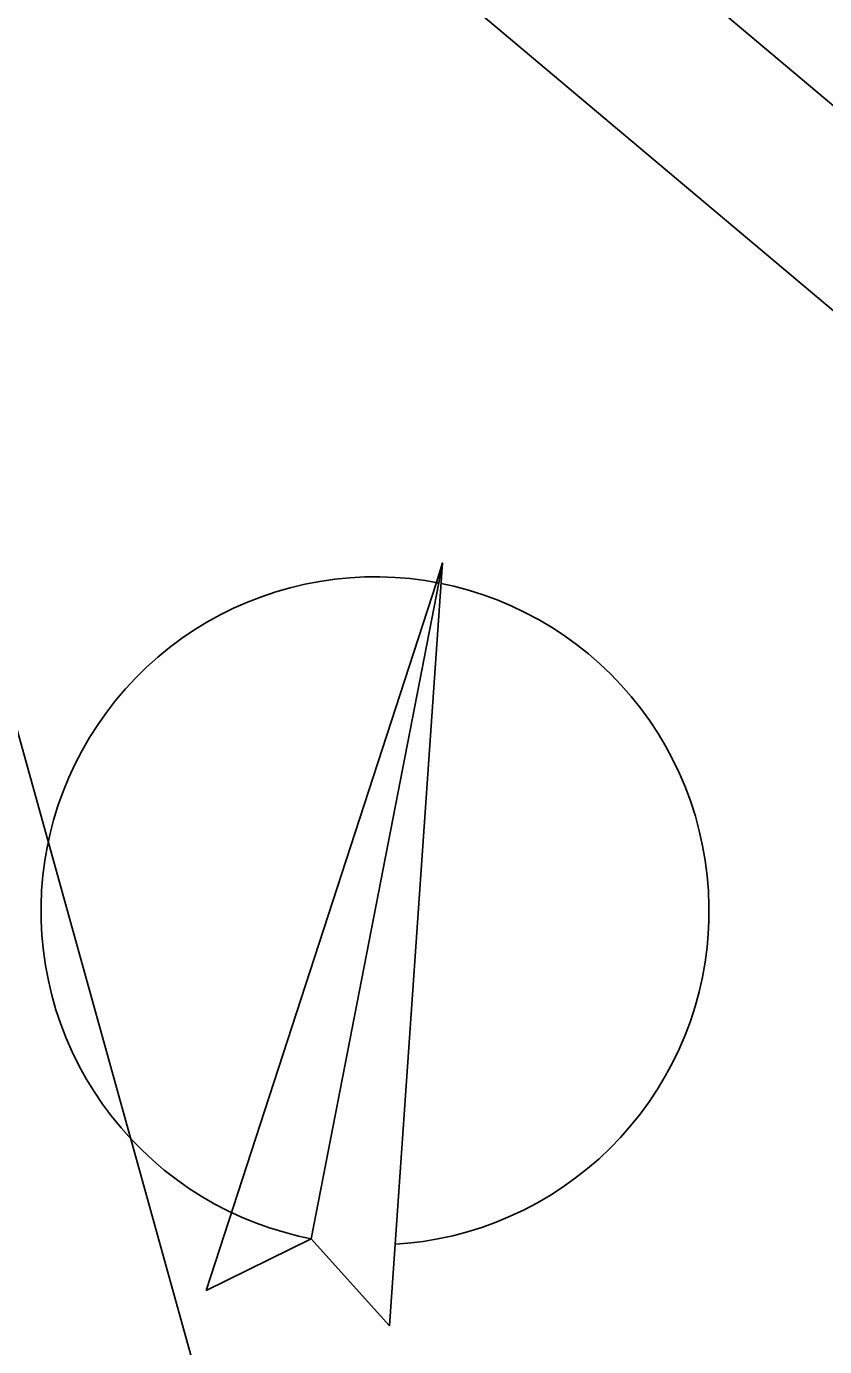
# Model space of a CAD drawing. Extents: x -555887 to -552101, y -1100251 to -1096546.
# Drawn here: x -554891.12 to -554865.68, y -1097732.01 to -1097689.95 of the extents above; entities that cross this region are included whole.
import ezdxf

# ---------------------------------------------------------------- set-up
doc = ezdxf.new("R2010")
doc.units = 0
for name, color, linetype in [('ram_VC2', 7, 'Continuous'), ('ROZHLED_ram_legenda_1', 7, 'Continuous'), ('ROZHLED_ram_legenda_2', 7, 'Continuous'), ('vrstevnice', 7, 'Continuous')]:
    doc.layers.add(name, color=color, linetype=linetype)

msp = doc.modelspace()

# ---------------------------------------------------------------- linework, layer by layer
at = {"layer": 'ram_VC2'}
for points in [[(-554114.88, -1096958.27), (-554342.128, -1096767.044), (-555018.181, -1097570.444), (-554790.933, -1097761.671)], [(-554121.925, -1096958.876), (-554341.521, -1096774.089), (-555011.135, -1097569.838), (-554791.539, -1097754.626)]]:
    msp.add_lwpolyline(points, close=True, dxfattribs=at)
for points in [[(-554114.88, -1096958.27), (-554342.128, -1096767.044), (-555018.181, -1097570.444), (-554790.933, -1097761.671), (-554114.88, -1096958.27)], [(-554791.539, -1097754.626), (-555011.135, -1097569.838), (-554341.521, -1096774.089), (-554121.925, -1096958.876), (-554791.539, -1097754.626)]]:
    msp.add_lwpolyline(points, dxfattribs=at)
at = {"layer": 'ROZHLED_ram_legenda_1'}
for p, q in [((-554879.55, -1097731.351), (-554877.852, -1097707.04)), ((-554878.052, -1097707.663), (-554877.852, -1097707.04)), ((-554878.052, -1097707.663), (-554877.852, -1097707.04)), ((-554878.052, -1097707.663), (-554877.852, -1097707.04)), ((-554878.052, -1097707.663), (-554877.852, -1097707.04)), ((-554878.052, -1097707.663), (-554877.852, -1097707.04)), ((-554878.052, -1097707.663), (-554877.852, -1097707.04)), ((-554878.052, -1097707.663), (-554877.852, -1097707.04)), ((-554878.052, -1097707.663), (-554877.852, -1097707.04)), ((-554877.976, -1097707.678), (-554877.852, -1097707.04)), ((-554877.976, -1097707.678), (-554877.852, -1097707.04)), ((-554877.976, -1097707.678), (-554877.852, -1097707.04)), ((-554877.976, -1097707.678), (-554877.852, -1097707.04)), ((-554877.976, -1097707.678), (-554877.852, -1097707.04)), ((-554877.976, -1097707.678), (-554877.852, -1097707.04)), ((-554877.976, -1097707.678), (-554877.852, -1097707.04)), ((-554877.976, -1097707.678), (-554877.852, -1097707.04)), ((-554885.385, -1097730.217), (-554878.052, -1097707.663)), ((-554877.976, -1097707.678), (-554882.038, -1097728.573)), ((-554882.037, -1097728.572), (-554879.55, -1097731.35))]:
    msp.add_line(p, q, dxfattribs=at)
for points in [[(-554878.054, -1097707.663), (-554878.034, -1097707.667), (-554878.015, -1097707.671), (-554877.995, -1097707.675), (-554877.976, -1097707.678), (-554877.976, -1097707.678), (-554877.852, -1097707.04), (-554878.052, -1097707.663), (-554878.052, -1097707.663)], [(-554878.054, -1097707.663), (-554878.034, -1097707.667), (-554878.015, -1097707.671), (-554877.995, -1097707.675), (-554877.976, -1097707.678), (-554877.976, -1097707.678), (-554877.852, -1097707.04), (-554878.052, -1097707.663), (-554878.052, -1097707.663)], [(-554878.054, -1097707.663), (-554878.034, -1097707.667), (-554878.015, -1097707.671), (-554877.995, -1097707.675), (-554877.976, -1097707.678), (-554877.976, -1097707.678), (-554877.852, -1097707.04), (-554878.052, -1097707.663), (-554878.052, -1097707.663)], [(-554878.054, -1097707.663), (-554878.034, -1097707.667), (-554878.015, -1097707.671), (-554877.995, -1097707.675), (-554877.976, -1097707.678), (-554877.976, -1097707.678), (-554877.852, -1097707.04), (-554878.052, -1097707.663), (-554878.052, -1097707.663)], [(-554878.054, -1097707.663), (-554878.034, -1097707.667), (-554878.015, -1097707.671), (-554877.995, -1097707.675), (-554877.976, -1097707.678), (-554877.976, -1097707.678), (-554877.852, -1097707.04), (-554878.052, -1097707.663), (-554878.052, -1097707.663)], [(-554878.054, -1097707.663), (-554878.034, -1097707.667), (-554878.015, -1097707.671), (-554877.995, -1097707.675), (-554877.976, -1097707.678), (-554877.976, -1097707.678), (-554877.852, -1097707.04), (-554878.052, -1097707.663), (-554878.052, -1097707.663)], [(-554878.054, -1097707.663), (-554878.034, -1097707.667), (-554878.015, -1097707.671), (-554877.995, -1097707.675), (-554877.976, -1097707.678), (-554877.976, -1097707.678), (-554877.852, -1097707.04), (-554878.052, -1097707.663), (-554878.052, -1097707.663)], [(-554878.054, -1097707.663), (-554878.034, -1097707.667), (-554878.015, -1097707.671), (-554877.995, -1097707.675), (-554877.976, -1097707.678), (-554877.976, -1097707.678), (-554877.852, -1097707.04), (-554878.052, -1097707.663), (-554878.052, -1097707.663)], [(-554885.385, -1097730.217), (-554882.038, -1097728.573), (-554877.976, -1097707.678), (-554878.052, -1097707.663)], [(-554885.385, -1097730.217), (-554882.038, -1097728.573), (-554877.976, -1097707.678), (-554878.052, -1097707.663)], [(-554885.385, -1097730.217), (-554882.038, -1097728.573), (-554877.976, -1097707.678), (-554878.052, -1097707.663)], [(-554885.385, -1097730.217), (-554882.038, -1097728.573), (-554877.976, -1097707.678), (-554878.052, -1097707.663)], [(-554885.385, -1097730.217), (-554882.038, -1097728.573), (-554877.976, -1097707.678), (-554878.052, -1097707.663)], [(-554885.385, -1097730.217), (-554882.038, -1097728.573), (-554877.976, -1097707.678), (-554878.052, -1097707.663)], [(-554885.385, -1097730.217), (-554882.038, -1097728.573), (-554877.976, -1097707.678), (-554878.052, -1097707.663)], [(-554885.385, -1097730.217), (-554882.038, -1097728.573), (-554877.976, -1097707.678), (-554878.052, -1097707.663)]]:
    msp.add_lwpolyline(points, close=True, dxfattribs=at)
for points in [[(-554882.037, -1097728.572), (-554882.441, -1097728.487), (-554882.907, -1097728.366), (-554883.367, -1097728.224), (-554883.82, -1097728.062), (-554884.265, -1097727.88), (-554884.701, -1097727.677), (-554885.128, -1097727.455), (-554885.545, -1097727.215), (-554885.95, -1097726.955), (-554886.343, -1097726.677), (-554886.723, -1097726.382), (-554887.089, -1097726.07), (-554887.441, -1097725.742), (-554887.777, -1097725.399), (-554888.098, -1097725.04), (-554888.402, -1097724.667), (-554888.689, -1097724.281), (-554888.959, -1097723.882), (-554889.21, -1097723.472), (-554889.442, -1097723.051), (-554889.655, -1097722.619), (-554889.848, -1097722.179), (-554890.021, -1097721.73), (-554890.174, -1097721.274), (-554890.306, -1097720.811), (-554890.416, -1097720.343), (-554890.506, -1097719.87), (-554890.574, -1097719.394), (-554890.621, -1097718.915), (-554890.646, -1097718.435), (-554890.649, -1097717.954), (-554890.63, -1097717.473), (-554890.59, -1097716.993), (-554890.528, -1097716.516), (-554890.456, -1097716.109), (-554890.371, -1097715.705), (-554890.251, -1097715.239), (-554890.11, -1097714.779), (-554889.949, -1097714.326), (-554889.767, -1097713.881), (-554889.565, -1097713.444), (-554889.344, -1097713.017), (-554889.104, -1097712.6), (-554888.845, -1097712.194), (-554888.568, -1097711.801), (-554888.273, -1097711.421), (-554887.962, -1097711.054), (-554887.634, -1097710.702), (-554887.291, -1097710.365), (-554886.933, -1097710.043), (-554886.56, -1097709.739), (-554886.175, -1097709.451), (-554885.776, -1097709.181), (-554885.366, -1097708.93), (-554884.945, -1097708.697), (-554884.514, -1097708.483), (-554884.074, -1097708.289), (-554883.625, -1097708.116), (-554883.169, -1097707.962), (-554882.707, -1097707.83), (-554882.239, -1097707.718), (-554881.766, -1097707.628), (-554881.29, -1097707.559), (-554880.811, -1097707.512), (-554880.331, -1097707.486), (-554879.85, -1097707.483), (-554879.369, -1097707.501), (-554878.89, -1097707.54), (-554878.413, -1097707.601), (-554878.006, -1097707.673)], [(-554877.898, -1097707.694), (-554877.493, -1097707.782), (-554877.026, -1097707.907), (-554876.565, -1097708.053), (-554876.111, -1097708.22), (-554875.665, -1097708.407), (-554875.228, -1097708.615), (-554874.801, -1097708.841), (-554874.384, -1097709.087), (-554873.979, -1097709.352), (-554873.587, -1097709.635), (-554873.208, -1097709.935), (-554872.843, -1097710.253), (-554872.493, -1097710.586), (-554872.158, -1097710.935), (-554871.84, -1097711.299), (-554871.538, -1097711.677), (-554871.254, -1097712.069), (-554870.988, -1097712.472), (-554870.74, -1097712.888), (-554870.512, -1097713.314), (-554870.303, -1097713.751), (-554870.114, -1097714.196), (-554869.946, -1097714.649), (-554869.799, -1097715.11), (-554869.672, -1097715.577), (-554869.567, -1097716.049), (-554869.484, -1097716.525), (-554869.422, -1097717.005), (-554869.382, -1097717.487), (-554869.364, -1097717.97), (-554869.368, -1097718.454), (-554869.39, -1097718.868), (-554869.426, -1097719.28), (-554869.489, -1097719.76), (-554869.574, -1097720.236), (-554869.681, -1097720.708), (-554869.809, -1097721.174), (-554869.958, -1097721.634), (-554870.128, -1097722.087), (-554870.318, -1097722.532), (-554870.528, -1097722.967), (-554870.758, -1097723.393), (-554871.006, -1097723.808), (-554871.274, -1097724.211), (-554871.559, -1097724.601), (-554871.862, -1097724.978), (-554872.182, -1097725.341), (-554872.518, -1097725.689), (-554872.869, -1097726.021), (-554873.235, -1097726.337), (-554873.615, -1097726.636), (-554874.008, -1097726.918), (-554874.414, -1097727.181), (-554874.831, -1097727.426), (-554875.259, -1097727.652), (-554875.697, -1097727.857), (-554876.143, -1097728.043), (-554876.598, -1097728.208), (-554877.059, -1097728.353), (-554877.527, -1097728.476), (-554878, -1097728.578), (-554878.477, -1097728.658), (-554878.957, -1097728.717), (-554879.37, -1097728.748)], [(-554879.37, -1097728.748), (-554878.957, -1097728.717), (-554878.477, -1097728.658), (-554878, -1097728.578), (-554877.527, -1097728.476), (-554877.059, -1097728.353), (-554876.598, -1097728.208), (-554876.143, -1097728.043), (-554875.697, -1097727.857), (-554875.259, -1097727.652), (-554874.831, -1097727.426), (-554874.414, -1097727.181), (-554874.008, -1097726.918), (-554873.615, -1097726.636), (-554873.235, -1097726.337), (-554872.869, -1097726.021), (-554872.518, -1097725.689), (-554872.182, -1097725.341), (-554871.862, -1097724.978), (-554871.559, -1097724.601), (-554871.274, -1097724.211), (-554871.006, -1097723.808), (-554870.758, -1097723.393), (-554870.528, -1097722.967), (-554870.318, -1097722.532), (-554870.128, -1097722.087), (-554869.958, -1097721.634), (-554869.809, -1097721.174), (-554869.681, -1097720.708), (-554869.574, -1097720.236), (-554869.489, -1097719.76), (-554869.426, -1097719.28), (-554869.39, -1097718.868), (-554869.368, -1097718.454), (-554869.364, -1097717.97), (-554869.382, -1097717.487), (-554869.422, -1097717.005), (-554869.484, -1097716.525), (-554869.567, -1097716.049), (-554869.672, -1097715.577), (-554869.799, -1097715.11), (-554869.946, -1097714.649), (-554870.114, -1097714.196), (-554870.303, -1097713.751), (-554870.512, -1097713.314), (-554870.74, -1097712.888), (-554870.988, -1097712.472), (-554871.254, -1097712.069), (-554871.538, -1097711.677), (-554871.84, -1097711.299), (-554872.158, -1097710.935), (-554872.493, -1097710.586), (-554872.843, -1097710.253), (-554873.208, -1097709.935), (-554873.587, -1097709.635), (-554873.979, -1097709.352), (-554874.384, -1097709.087), (-554874.801, -1097708.841), (-554875.228, -1097708.615), (-554875.665, -1097708.407), (-554876.111, -1097708.22), (-554876.565, -1097708.053), (-554877.026, -1097707.907), (-554877.493, -1097707.782), (-554877.898, -1097707.694)], [(-554879.37, -1097728.748), (-554878.957, -1097728.717), (-554878.477, -1097728.658), (-554878, -1097728.578), (-554877.527, -1097728.476), (-554877.059, -1097728.353), (-554876.598, -1097728.208), (-554876.143, -1097728.043), (-554875.697, -1097727.857), (-554875.259, -1097727.652), (-554874.831, -1097727.426), (-554874.414, -1097727.181), (-554874.008, -1097726.918), (-554873.615, -1097726.636), (-554873.235, -1097726.337), (-554872.869, -1097726.021), (-554872.518, -1097725.689), (-554872.182, -1097725.341), (-554871.862, -1097724.978), (-554871.559, -1097724.601), (-554871.274, -1097724.211), (-554871.006, -1097723.808), (-554870.758, -1097723.393), (-554870.528, -1097722.967), (-554870.318, -1097722.532), (-554870.128, -1097722.087), (-554869.958, -1097721.634), (-554869.809, -1097721.174), (-554869.681, -1097720.708), (-554869.574, -1097720.236), (-554869.489, -1097719.76), (-554869.426, -1097719.28), (-554869.39, -1097718.868), (-554869.368, -1097718.454), (-554869.364, -1097717.97), (-554869.382, -1097717.487), (-554869.422, -1097717.005), (-554869.484, -1097716.525), (-554869.567, -1097716.049), (-554869.672, -1097715.577), (-554869.799, -1097715.11), (-554869.946, -1097714.649), (-554870.114, -1097714.196), (-554870.303, -1097713.751), (-554870.512, -1097713.314), (-554870.74, -1097712.888), (-554870.988, -1097712.472), (-554871.254, -1097712.069), (-554871.538, -1097711.677), (-554871.84, -1097711.299), (-554872.158, -1097710.935), (-554872.493, -1097710.586), (-554872.843, -1097710.253), (-554873.208, -1097709.935), (-554873.587, -1097709.635), (-554873.979, -1097709.352), (-554874.384, -1097709.087), (-554874.801, -1097708.841), (-554875.228, -1097708.615), (-554875.665, -1097708.407), (-554876.111, -1097708.22), (-554876.565, -1097708.053), (-554877.026, -1097707.907), (-554877.493, -1097707.782), (-554877.898, -1097707.694)], [(-554879.37, -1097728.748), (-554878.957, -1097728.717), (-554878.477, -1097728.658), (-554878, -1097728.578), (-554877.527, -1097728.476), (-554877.059, -1097728.353), (-554876.598, -1097728.208), (-554876.143, -1097728.043), (-554875.697, -1097727.857), (-554875.259, -1097727.652), (-554874.831, -1097727.426), (-554874.414, -1097727.181), (-554874.008, -1097726.918), (-554873.615, -1097726.636), (-554873.235, -1097726.337), (-554872.869, -1097726.021), (-554872.518, -1097725.689), (-554872.182, -1097725.341), (-554871.862, -1097724.978), (-554871.559, -1097724.601), (-554871.274, -1097724.211), (-554871.006, -1097723.808), (-554870.758, -1097723.393), (-554870.528, -1097722.967), (-554870.318, -1097722.532), (-554870.128, -1097722.087), (-554869.958, -1097721.634), (-554869.809, -1097721.174), (-554869.681, -1097720.708), (-554869.574, -1097720.236), (-554869.489, -1097719.76), (-554869.426, -1097719.28), (-554869.39, -1097718.868), (-554869.368, -1097718.454), (-554869.364, -1097717.97), (-554869.382, -1097717.487), (-554869.422, -1097717.005), (-554869.484, -1097716.525), (-554869.567, -1097716.049), (-554869.672, -1097715.577), (-554869.799, -1097715.11), (-554869.946, -1097714.649), (-554870.114, -1097714.196), (-554870.303, -1097713.751), (-554870.512, -1097713.314), (-554870.74, -1097712.888), (-554870.988, -1097712.472), (-554871.254, -1097712.069), (-554871.538, -1097711.677), (-554871.84, -1097711.299), (-554872.158, -1097710.935), (-554872.493, -1097710.586), (-554872.843, -1097710.253), (-554873.208, -1097709.935), (-554873.587, -1097709.635), (-554873.979, -1097709.352), (-554874.384, -1097709.087), (-554874.801, -1097708.841), (-554875.228, -1097708.615), (-554875.665, -1097708.407), (-554876.111, -1097708.22), (-554876.565, -1097708.053), (-554877.026, -1097707.907), (-554877.493, -1097707.782), (-554877.898, -1097707.694)], [(-554879.37, -1097728.748), (-554878.957, -1097728.717), (-554878.477, -1097728.658), (-554878, -1097728.578), (-554877.527, -1097728.476), (-554877.059, -1097728.353), (-554876.598, -1097728.208), (-554876.143, -1097728.043), (-554875.697, -1097727.857), (-554875.259, -1097727.652), (-554874.831, -1097727.426), (-554874.414, -1097727.181), (-554874.008, -1097726.918), (-554873.615, -1097726.636), (-554873.235, -1097726.337), (-554872.869, -1097726.021), (-554872.518, -1097725.689), (-554872.182, -1097725.341), (-554871.862, -1097724.978), (-554871.559, -1097724.601), (-554871.274, -1097724.211), (-554871.006, -1097723.808), (-554870.758, -1097723.393), (-554870.528, -1097722.967), (-554870.318, -1097722.532), (-554870.128, -1097722.087), (-554869.958, -1097721.634), (-554869.809, -1097721.174), (-554869.681, -1097720.708), (-554869.574, -1097720.236), (-554869.489, -1097719.76), (-554869.426, -1097719.28), (-554869.39, -1097718.868), (-554869.368, -1097718.454), (-554869.364, -1097717.97), (-554869.382, -1097717.487), (-554869.422, -1097717.005), (-554869.484, -1097716.525), (-554869.567, -1097716.049), (-554869.672, -1097715.577), (-554869.799, -1097715.11), (-554869.946, -1097714.649), (-554870.114, -1097714.196), (-554870.303, -1097713.751), (-554870.512, -1097713.314), (-554870.74, -1097712.888), (-554870.988, -1097712.472), (-554871.254, -1097712.069), (-554871.538, -1097711.677), (-554871.84, -1097711.299), (-554872.158, -1097710.935), (-554872.493, -1097710.586), (-554872.843, -1097710.253), (-554873.208, -1097709.935), (-554873.587, -1097709.635), (-554873.979, -1097709.352), (-554874.384, -1097709.087), (-554874.801, -1097708.841), (-554875.228, -1097708.615), (-554875.665, -1097708.407), (-554876.111, -1097708.22), (-554876.565, -1097708.053), (-554877.026, -1097707.907), (-554877.493, -1097707.782), (-554877.898, -1097707.694)], [(-554879.37, -1097728.748), (-554878.957, -1097728.717), (-554878.477, -1097728.658), (-554878, -1097728.578), (-554877.527, -1097728.476), (-554877.059, -1097728.353), (-554876.598, -1097728.208), (-554876.143, -1097728.043), (-554875.697, -1097727.857), (-554875.259, -1097727.652), (-554874.831, -1097727.426), (-554874.414, -1097727.181), (-554874.008, -1097726.918), (-554873.615, -1097726.636), (-554873.235, -1097726.337), (-554872.869, -1097726.021), (-554872.518, -1097725.689), (-554872.182, -1097725.341), (-554871.862, -1097724.978), (-554871.559, -1097724.601), (-554871.274, -1097724.211), (-554871.006, -1097723.808), (-554870.758, -1097723.393), (-554870.528, -1097722.967), (-554870.318, -1097722.532), (-554870.128, -1097722.087), (-554869.958, -1097721.634), (-554869.809, -1097721.174), (-554869.681, -1097720.708), (-554869.574, -1097720.236), (-554869.489, -1097719.76), (-554869.426, -1097719.28), (-554869.39, -1097718.868), (-554869.368, -1097718.454), (-554869.364, -1097717.97), (-554869.382, -1097717.487), (-554869.422, -1097717.005), (-554869.484, -1097716.525), (-554869.567, -1097716.049), (-554869.672, -1097715.577), (-554869.799, -1097715.11), (-554869.946, -1097714.649), (-554870.114, -1097714.196), (-554870.303, -1097713.751), (-554870.512, -1097713.314), (-554870.74, -1097712.888), (-554870.988, -1097712.472), (-554871.254, -1097712.069), (-554871.538, -1097711.677), (-554871.84, -1097711.299), (-554872.158, -1097710.935), (-554872.493, -1097710.586), (-554872.843, -1097710.253), (-554873.208, -1097709.935), (-554873.587, -1097709.635), (-554873.979, -1097709.352), (-554874.384, -1097709.087), (-554874.801, -1097708.841), (-554875.228, -1097708.615), (-554875.665, -1097708.407), (-554876.111, -1097708.22), (-554876.565, -1097708.053), (-554877.026, -1097707.907), (-554877.493, -1097707.782), (-554877.898, -1097707.694)], [(-554879.37, -1097728.748), (-554878.957, -1097728.717), (-554878.477, -1097728.658), (-554878, -1097728.578), (-554877.527, -1097728.476), (-554877.059, -1097728.353), (-554876.598, -1097728.208), (-554876.143, -1097728.043), (-554875.697, -1097727.857), (-554875.259, -1097727.652), (-554874.831, -1097727.426), (-554874.414, -1097727.181), (-554874.008, -1097726.918), (-554873.615, -1097726.636), (-554873.235, -1097726.337), (-554872.869, -1097726.021), (-554872.518, -1097725.689), (-554872.182, -1097725.341), (-554871.862, -1097724.978), (-554871.559, -1097724.601), (-554871.274, -1097724.211), (-554871.006, -1097723.808), (-554870.758, -1097723.393), (-554870.528, -1097722.967), (-554870.318, -1097722.532), (-554870.128, -1097722.087), (-554869.958, -1097721.634), (-554869.809, -1097721.174), (-554869.681, -1097720.708), (-554869.574, -1097720.236), (-554869.489, -1097719.76), (-554869.426, -1097719.28), (-554869.39, -1097718.868), (-554869.368, -1097718.454), (-554869.364, -1097717.97), (-554869.382, -1097717.487), (-554869.422, -1097717.005), (-554869.484, -1097716.525), (-554869.567, -1097716.049), (-554869.672, -1097715.577), (-554869.799, -1097715.11), (-554869.946, -1097714.649), (-554870.114, -1097714.196), (-554870.303, -1097713.751), (-554870.512, -1097713.314), (-554870.74, -1097712.888), (-554870.988, -1097712.472), (-554871.254, -1097712.069), (-554871.538, -1097711.677), (-554871.84, -1097711.299), (-554872.158, -1097710.935), (-554872.493, -1097710.586), (-554872.843, -1097710.253), (-554873.208, -1097709.935), (-554873.587, -1097709.635), (-554873.979, -1097709.352), (-554874.384, -1097709.087), (-554874.801, -1097708.841), (-554875.228, -1097708.615), (-554875.665, -1097708.407), (-554876.111, -1097708.22), (-554876.565, -1097708.053), (-554877.026, -1097707.907), (-554877.493, -1097707.782), (-554877.898, -1097707.694)], [(-554879.37, -1097728.748), (-554878.957, -1097728.717), (-554878.477, -1097728.658), (-554878, -1097728.578), (-554877.527, -1097728.476), (-554877.059, -1097728.353), (-554876.598, -1097728.208), (-554876.143, -1097728.043), (-554875.697, -1097727.857), (-554875.259, -1097727.652), (-554874.831, -1097727.426), (-554874.414, -1097727.181), (-554874.008, -1097726.918), (-554873.615, -1097726.636), (-554873.235, -1097726.337), (-554872.869, -1097726.021), (-554872.518, -1097725.689), (-554872.182, -1097725.341), (-554871.862, -1097724.978), (-554871.559, -1097724.601), (-554871.274, -1097724.211), (-554871.006, -1097723.808), (-554870.758, -1097723.393), (-554870.528, -1097722.967), (-554870.318, -1097722.532), (-554870.128, -1097722.087), (-554869.958, -1097721.634), (-554869.809, -1097721.174), (-554869.681, -1097720.708), (-554869.574, -1097720.236), (-554869.489, -1097719.76), (-554869.426, -1097719.28), (-554869.39, -1097718.868), (-554869.368, -1097718.454), (-554869.364, -1097717.97), (-554869.382, -1097717.487), (-554869.422, -1097717.005), (-554869.484, -1097716.525), (-554869.567, -1097716.049), (-554869.672, -1097715.577), (-554869.799, -1097715.11), (-554869.946, -1097714.649), (-554870.114, -1097714.196), (-554870.303, -1097713.751), (-554870.512, -1097713.314), (-554870.74, -1097712.888), (-554870.988, -1097712.472), (-554871.254, -1097712.069), (-554871.538, -1097711.677), (-554871.84, -1097711.299), (-554872.158, -1097710.935), (-554872.493, -1097710.586), (-554872.843, -1097710.253), (-554873.208, -1097709.935), (-554873.587, -1097709.635), (-554873.979, -1097709.352), (-554874.384, -1097709.087), (-554874.801, -1097708.841), (-554875.228, -1097708.615), (-554875.665, -1097708.407), (-554876.111, -1097708.22), (-554876.565, -1097708.053), (-554877.026, -1097707.907), (-554877.493, -1097707.782), (-554877.898, -1097707.694)]]:
    msp.add_lwpolyline(points, dxfattribs=at)
at = {"layer": 'vrstevnice'}
msp.add_lwpolyline([(-555053.912, -1097669.039), (-555005.027, -1097644.454), (-554981.12, -1097633.765), (-554958.648, -1097630.404), (-554950.747, -1097630.681), (-554938.272, -1097635.11), (-554927.045, -1097642.169), (-554916.788, -1097652.965), (-554909.302, -1097664.176), (-554903.204, -1097677.186), (-554895.996, -1097695.871), (-554874.998, -1097771.434), (-554866.134, -1097804.868)], dxfattribs=at)

# ---------------------------------------------------------------- texts
at = {"layer": 'ROZHLED_ram_legenda_2'}
msp.add_text('Rozhledové poměry - napojení VC2 na  silnici III/31548', height=4, rotation=108.9751, dxfattribs=at).set_placement((-554888.648, -1097740.716))

doc.saveas('drawing.dxf')
